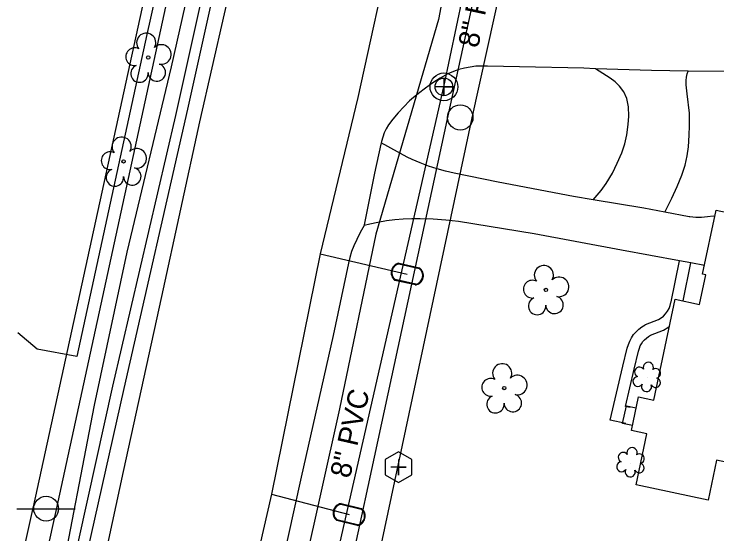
# Model space of a CAD drawing. Extents: x 1614427 to 1617186, y 896524 to 905462.
# Drawn here: x 1616262.4 to 1616398.8, y 900140.1 to 900240.8 of the extents above; entities that cross this region are included whole.
import ezdxf

# ---------------------------------------------------------------- set-up
doc = ezdxf.new("R2010")
doc.units = 0
for name, color, linetype in [('Exist Building', 7, 'Continuous'), ('Exist Other Culture Area Outline', 7, 'Continuous'), ('Exist Other Culture Fence Line', 7, 'Continuous'), ('Exist Other Culture Gate', 7, 'Continuous'), ('Exist Roads EOP', 7, 'Continuous'), ('Exist Roads EOP Other', 7, 'Continuous'), ('Exist Roads Soil', 7, 'Continuous'), ('Exist Utilities Gas UG Line SUE LOS B', 7, 'Continuous'), ('Exist Utilities Other Pole CELL', 7, 'Continuous'), ('Exist Utilities Power UG Cable SUE LOS D', 7, 'Continuous'), ('Exist Utilities Sanitary Sewer Clean-Out CELL', 7, 'Continuous'), ('Exist Utilities Sanitary Sewer Manhole CELL', 7, 'Continuous'), ('Exist Utilities Sanitary Sewer UG Line', 7, 'Continuous'), ('Exist Utilities Sanitary Sewer UG Line Text', 7, 'Continuous'), ('Exist Utilities Telephone Pole CELL', 7, 'Continuous'), ('Exist Utilities Telephone UG Cable SUE LOS B', 7, 'Continuous'), ('Exist Utilities Telephone UG Cable SUE LOS C', 7, 'Continuous'), ('Exist Utilities Telephone UG FO SUE LOS B', 7, 'Continuous'), ('Exist Utilities Telephone UG FO SUE LOS D', 7, 'Continuous'), ('Exist Utilities TV UG Cable SUE LOS D', 7, 'Continuous'), ('Exist Utilities TV UG FO Cable SUE LOS D', 7, 'Continuous'), ('Exist Utilities Water Meter CELL', 7, 'Continuous'), ('Exist Utilities Water UG Line SUE LOS B', 7, 'Continuous'), ('Exist Vegetation Shrub CELL', 7, 'Continuous'), ('Exist Vegetation Tree CELL', 7, 'Continuous')]:
    doc.layers.add(name, color=color, linetype=linetype)

msp = doc.modelspace()

# ---------------------------------------------------------------- linework, layer by layer
at = {"layer": 'Exist Building'}
msp.add_lwpolyline([(1616398.62, 900202.81), (1616417.87, 900198.75), (1616415.15, 900185.89), (1616409.3, 900187.13), (1616408.14, 900181.65), (1616420.19, 900179.11), (1616414.27, 900151.09), (1616398.7, 900154.38), (1616397.06, 900146.63), (1616383.08, 900149.58), (1616385.16, 900159.46), (1616382.19, 900160.08), (1616383.58, 900166.63), (1616386.53, 900166.01), (1616390.66, 900185.56), (1616395.42, 900184.55), (1616396.63, 900190.28), (1616396, 900190.41)], close=True, dxfattribs=at)
at = {"layer": 'Exist Other Culture Area Outline'}
for points in [[(1616381.12, 900161.46), (1616378.07, 900162.09), (1616380.51, 900172.56), (1616381.39, 900176.06), (1616381.59, 900176.77), (1616381.86, 900177.45), (1616382.21, 900178.1), (1616382.62, 900178.7), (1616383.09, 900179.26), (1616383.63, 900179.77), (1616384.21, 900180.21), (1616384.84, 900180.58), (1616384.94, 900180.63), (1616387.41, 900181.6), (1616387.93, 900181.92), (1616388.41, 900182.3), (1616388.83, 900182.73), (1616389.19, 900183.22), (1616389.48, 900183.76), (1616389.7, 900184.32), (1616389.84, 900184.91), (1616389.87, 900185.06), (1616391.49, 900193.01)], [(1616392.2, 900185.23), (1616393.7, 900192.6)], [(1616381.97, 900164.54), (1616381.01, 900164.76), (1616382.7, 900172.03), (1616383.57, 900175.49), (1616383.73, 900176.05), (1616383.91, 900176.5), (1616384.14, 900176.93), (1616384.41, 900177.34), (1616384.73, 900177.71), (1616385.08, 900178.04), (1616385.47, 900178.33), (1616385.89, 900178.59), (1616388.41, 900179.57), (1616389.22, 900180.06), (1616389.56, 900180.34)], [(1616382.4, 900161.06), (1616380.48, 900161.48), (1616381.23, 900164.92), (1616383.13, 900164.51)]]:
    msp.add_lwpolyline(points, dxfattribs=at)
at = {"layer": 'Exist Other Culture Fence Line'}
msp.add_lwpolyline([(1616185.76, 900206.96), (1616171.64, 900210.69), (1616180.06, 900246.24), (1616199.38, 900333.73), (1616261.08, 900334.91), (1616309.42, 900336), (1616298.22, 900281.63), (1616288.21, 900236.88), (1616274.6, 900174.45), (1616266.9, 900175.88)], dxfattribs=at)
at = {"layer": 'Exist Other Culture Gate'}
msp.add_line((1616266.9, 900175.88), (1616263.14, 900179.03), dxfattribs=at)
at = {"layer": 'Exist Roads EOP'}
for points in [[(1616277.78, 900124.91), (1616283.67, 900152.17), (1616291.12, 900186.08), (1616298.45, 900219.92), (1616305.64, 900251.41), (1616313.34, 900285.67), (1616320.34, 900318.08), (1616327.24, 900348.71), (1616334.4, 900380.72), (1616342.13, 900414.51), (1616348.75, 900444.16), (1616354.62, 900470.67), (1616359.82, 900493.8), (1616362.54, 900506.97)], [(1616400.73, 900229.73), (1616393.2, 900229.8), (1616386.06, 900229.87), (1616375.2, 900230.25), (1616372.98, 900230.33), (1616360.5, 900230.63), (1616354.27, 900230.75), (1616353.15, 900230.77), (1616352.02, 900230.71), (1616350.9, 900230.58), (1616349.8, 900230.36), (1616348.71, 900230.07), (1616347.64, 900229.7), (1616346.6, 900229.25), (1616346.6, 900229.25), (1616345.1, 900228.4), (1616343.64, 900227.48), (1616342.22, 900226.49), (1616340.85, 900225.44), (1616339.53, 900224.33), (1616339.15, 900223.99), (1616338.02, 900222.87), (1616336.94, 900221.7), (1616335.91, 900220.47), (1616335.09, 900219.38), (1616334.63, 900218.62), (1616334.25, 900217.83), (1616333.93, 900217), (1616333.69, 900216.14), (1616333.64, 900215.87), (1616333.59, 900215.6), (1616332.33, 900210), (1616330.37, 900199.99), (1616330.34, 900199.82), (1616329.58, 900198.49), (1616328.89, 900197.13), (1616328.34, 900195.89), (1616327.91, 900194.78), (1616327.55, 900193.64), (1616327.28, 900192.57), (1616324.33, 900178.53), (1616318.14, 900151.05), (1616312.93, 900127.67)]]:
    msp.add_lwpolyline(points, dxfattribs=at)
at = {"layer": 'Exist Roads EOP Other'}
for points in [[(1616398.37, 900201.6), (1616398.06, 900201.67), (1616396.94, 900201.51), (1616395.81, 900201.43), (1616394.67, 900201.43), (1616393.54, 900201.51), (1616393.36, 900201.53), (1616388.66, 900202.44), (1616384.61, 900203.23), (1616374.75, 900204.84), (1616370.94, 900205.46), (1616356.35, 900208.23), (1616347.8, 900210), (1616346.13, 900210.38), (1616344.47, 900210.84), (1616342.83, 900211.38), (1616341.22, 900211.99), (1616339.65, 900212.67), (1616338.68, 900213.13), (1616333.64, 900215.87)], [(1616396.36, 900192.1), (1616393.7, 900192.6), (1616391.49, 900193.01), (1616380.26, 900195.09), (1616363.29, 900198.25), (1616348.64, 900200.62), (1616346.18, 900200.87), (1616343.71, 900201.05), (1616341.23, 900201.14), (1616339.56, 900201.16), (1616337.92, 900201.09), (1616336.28, 900200.95), (1616334.65, 900200.73), (1616333.02, 900200.45), (1616331.42, 900200.1), (1616330.34, 900199.82)]]:
    msp.add_lwpolyline(points, dxfattribs=at)
at = {"layer": 'Exist Roads Soil'}
for points in [[(1616374.75, 900204.84), (1616376.31, 900206.65), (1616377.3, 900208.01), (1616378.5, 900210.02), (1616379.44, 900211.93), (1616380.31, 900213.92), (1616380.92, 900215.69), (1616381.31, 900217.42), (1616381.58, 900219.45), (1616381.67, 900221.02), (1616381.62, 900222.87), (1616381.28, 900224.5), (1616380.73, 900225.74), (1616379.86, 900226.86), (1616379.02, 900227.7), (1616378.06, 900228.43), (1616376.67, 900229.35), (1616375.2, 900230.25)], [(1616388.66, 900202.44), (1616390.03, 900205.18), (1616391.06, 900207.38), (1616391.96, 900209.6), (1616392.59, 900211.55), (1616393.02, 900213.35), (1616393.26, 900215.13), (1616393.41, 900217.39), (1616393.45, 900219.16), (1616393.43, 900221.6), (1616393.01, 900225.37), (1616392.81, 900227.1), (1616392.8, 900227.96), (1616392.87, 900228.61), (1616392.99, 900229.25), (1616393.2, 900229.8)]]:
    msp.add_lwpolyline(points, dxfattribs=at)
at = {"layer": 'Exist Utilities Gas UG Line SUE LOS B'}
msp.add_lwpolyline([(1616341.84, 900429.49), (1616331.7, 900383.47), (1616322.64, 900340.02), (1616315.91, 900311.24), (1616305.4, 900264.37), (1616296.04, 900222.38), (1616283.72, 900168.25), (1616273.78, 900123.94), (1616270.66, 900110.37), (1616270.1, 900108.73), (1616268.22, 900097.82), (1616259.71, 900057.93), (1616250.88, 900021.2)], dxfattribs=at)
at = {"layer": 'Exist Utilities Other Pole CELL'}
msp.add_circle((1616348.99, 900220.8), 2.46, dxfattribs=at)
at = {"layer": 'Exist Utilities Power UG Cable SUE LOS D'}
msp.add_lwpolyline([(1616314.39, 900071.71), (1616346.64, 900221.1), (1616409.48, 900508.01), (1616444.89, 900672.03)], dxfattribs=at)
at = {"layer": 'Exist Utilities Sanitary Sewer Clean-Out CELL'}
msp.add_line((1616337, 900152.98), (1616337, 900152.98), dxfattribs=at)
msp.add_lwpolyline([(1616334.42, 900154.48), (1616334.42, 900151.5), (1616337, 900150), (1616339.58, 900151.49), (1616339.59, 900154.47), (1616337.01, 900155.96)], close=True, dxfattribs=at)
msp.add_lwpolyline([(1616337, 900154.5), (1616337, 900151.47), (1616337, 900152.98), (1616338.51, 900152.98), (1616335.49, 900152.98)], dxfattribs=at)
at = {"layer": 'Exist Utilities Sanitary Sewer Manhole CELL'}
msp.add_lwpolyline([(1616345.81, 900228.44), (1616345.81, 900225.02), (1616345.81, 900226.73), (1616347.52, 900226.73), (1616344.09, 900226.73)], dxfattribs=at)
for radius in [2.69, 1.71]:
    msp.add_circle((1616345.81, 900226.73), radius, dxfattribs=at)
at = {"layer": 'Exist Utilities Sanitary Sewer UG Line'}
msp.add_lwpolyline([(1616305.43, 900049.6), (1616345.82, 900226.73), (1616377.74, 900378.04)], dxfattribs=at)
at = {"layer": 'Exist Utilities Telephone Pole CELL'}
for p, q in [((1616262.97, 900144.95), (1616274.3, 900144.95)), ((1616268.64, 900144.95), (1616268.64, 900144.95))]:
    msp.add_line(p, q, dxfattribs=at)
msp.add_circle((1616268.64, 900144.95), 2.41, dxfattribs=at)
at = {"layer": 'Exist Utilities Telephone UG Cable SUE LOS B'}
msp.add_lwpolyline([(1616311.89, 900339.38), (1616313.74, 900338.14), (1616319.02, 900336.01), (1616314, 900311.75), (1616303.1, 900263.43), (1616293.72, 900221.15), (1616281.5, 900168.7), (1616271.69, 900124.33), (1616272.63, 900108.4), (1616270.62, 900097.78), (1616261.35, 900056.95), (1616254.34, 900051.12), (1616247.08, 900051.95), (1616244.2, 900051.3)], dxfattribs=at)
at = {"layer": 'Exist Utilities Telephone UG Cable SUE LOS C'}
msp.add_lwpolyline([(1616311.89, 900339.38), (1616313.08, 900336.87), (1616315.2, 900335.07), (1616316.31, 900333.6), (1616316.18, 900332.48), (1616307.49, 900293.65), (1616300.4, 900263.94), (1616292.87, 900230.63), (1616284.33, 900194.68), (1616277.99, 900165.03), (1616271.06, 900129.11), (1616270.12, 900124.07), (1616271.15, 900108.67), (1616266.68, 900088.03), (1616257.99, 900061.57), (1616256.06, 900055.79), (1616253.12, 900054.18), (1616248.43, 900052.69), (1616244.2, 900051.3)], dxfattribs=at)
at = {"layer": 'Exist Utilities Telephone UG FO SUE LOS B'}
msp.add_lwpolyline([(1616381.89, 900419.08), (1616372.74, 900375.18), (1616361.31, 900327.32), (1616353.34, 900285.35), (1616344.78, 900239.81), (1616332.62, 900198.17), (1616325.55, 900164.34), (1616315.15, 900117.57), (1616305.05, 900073.25), (1616294.6, 900026.16), (1616283.17, 899975.46), (1616275.63, 899938.03), (1616264.27, 899888.11), (1616255.84, 899848.11), (1616247.08, 899816.75), (1616242.07, 899803.13), (1616239.49, 899790.4), (1616238.03, 899772.42), (1616232.38, 899741.15), (1616223.26, 899694.54), (1616214.77, 899656.74), (1616205.17, 899614.27)], dxfattribs=at)
at = {"layer": 'Exist Utilities Telephone UG FO SUE LOS D'}
for points in [[(1616266.21, 900145.33), (1616308.81, 900340.55), (1616349.93, 900531.55), (1616382.65, 900683.55), (1616415.98, 900835.43), (1616458.15, 901027.62), (1616484.99, 901167.15), (1616540.12, 901401.87)], [(1616147.32, 899610.59), (1616176.63, 899742.88), (1616219.92, 899937.4), (1616266.21, 900145.35)]]:
    msp.add_lwpolyline(points, dxfattribs=at)
at = {"layer": 'Exist Utilities TV UG Cable SUE LOS D'}
msp.add_lwpolyline([(1616228.85, 899607.89), (1616275.98, 899862.3), (1616292.03, 899946), (1616319.37, 900070.73), (1616351.28, 900220.72)], dxfattribs=at)
at = {"layer": 'Exist Utilities TV UG FO Cable SUE LOS D'}
for points in [[(1616152.19, 899610.51), (1616181.4, 899742.23), (1616224.51, 899936.62), (1616270.68, 900144.79), (1616313.06, 900339.79), (1616354.51, 900530.51), (1616387.28, 900682.32), (1616420.05, 900834.14), (1616462.24, 901026.32), (1616489.27, 901166.41), (1616544.61, 901400.99), (1616575.34, 901543.24), (1616671.95, 901701.27)], [(1616351.28, 900220.72), (1616414.71, 900507.45), (1616449.63, 900671.08), (1616477.75, 900802.82), (1616502.4, 900916.25), (1616548.57, 901130.04)]]:
    msp.add_lwpolyline(points, dxfattribs=at)
at = {"layer": 'Exist Utilities Water Meter CELL'}
for p, q in [((1616338.71, 900190.42), (1616338.71, 900190.42)), ((1616327.43, 900143.82), (1616327.43, 900143.82))]:
    msp.add_line(p, q, dxfattribs=at)
for points in [[(1616337.07, 900192.4), (1616341.04, 900191.5)], [(1616337.1, 900192.53), (1616341.07, 900191.63)], [(1616340.32, 900188.32), (1616336.32, 900189.22)], [(1616340.35, 900188.45), (1616336.35, 900189.36)], [(1616325.82, 900145.82), (1616329.78, 900144.85)], [(1616325.85, 900145.95), (1616329.81, 900144.99)], [(1616329.01, 900141.68), (1616325.02, 900142.65)], [(1616329.04, 900141.82), (1616325.06, 900142.78)]]:
    msp.add_lwpolyline(points, dxfattribs=at)
for centre, radius, start, end in [((1616337.43, 900190.71), 1.86, 100.4278, 233.2292), ((1616337.44, 900190.71), 1.73, 102.5507, 231.0321), ((1616339.97, 900190.14), 1.86, 280.8981, 53.5581), ((1616339.98, 900190.14), 1.73, 282.3769, 52.1226), ((1616326.16, 900144.12), 1.86, 99.5021, 232.3035), ((1616326.17, 900144.12), 1.73, 101.625, 230.1065), ((1616328.69, 900143.51), 1.86, 279.9724, 52.6325), ((1616328.7, 900143.51), 1.73, 281.4513, 51.1969)]:
    msp.add_arc(centre, radius, start, end, dxfattribs=at)
at = {"layer": 'Exist Utilities Water UG Line SUE LOS B'}
for p, q in [((1616321.8, 900194.38), (1616338.71, 900190.42)), ((1616312.34, 900147.74), (1616327.43, 900143.82))]:
    msp.add_line(p, q, dxfattribs=at)
msp.add_lwpolyline([(1616373.54, 900426.18), (1616364.03, 900380.59), (1616354.08, 900334.27), (1616344.58, 900294.92), (1616338.25, 900266.44), (1616335.91, 900255.64), (1616329.08, 900224.67), (1616321.8, 900194.38), (1616312.34, 900147.74), (1616304.15, 900111.94), (1616298.97, 900086.16), (1616288.43, 900036.76), (1616281.36, 900005.29), (1616273.73, 899969.37), (1616269.73, 899949.09), (1616263.66, 899921.5), (1616252.3, 899872.96), (1616246.68, 899847.05), (1616246.28, 899844.64), (1616235.9, 899798.65), (1616224.75, 899745.7), (1616213.77, 899696.35), (1616205.16, 899658.03), (1616191.69, 899595.33)], dxfattribs=at)
at = {"layer": 'Exist Vegetation Shrub CELL'}
for p, q in [((1616385.24, 900170.31), (1616385.24, 900170.31)), ((1616382.08, 900153.77), (1616382.08, 900153.77))]:
    msp.add_line(p, q, dxfattribs=at)
for centre, radius, start, end in [((1616385.47, 900172.35), 0.99, 334.8391, 200.4717), ((1616383.76, 900171.43), 0.968, 35.8908, 245.4216), ((1616386.91, 900171.18), 0.929, 284.4567, 126.0861), ((1616383.44, 900169.6), 0.955, 95.1099, 327.9534), ((1616386.88, 900169.38), 0.937, 204.9913, 73.4601), ((1616385.11, 900168.62), 0.984, 151.2797, 21.387), ((1616382.31, 900155.81), 0.99, 334.8391, 200.4717), ((1616380.6, 900154.9), 0.968, 35.8908, 245.4216), ((1616383.75, 900154.64), 0.929, 284.4567, 126.0861), ((1616380.28, 900153.07), 0.955, 95.1099, 327.9534), ((1616383.71, 900152.84), 0.937, 204.9913, 73.4601), ((1616381.95, 900152.09), 0.984, 151.2797, 21.387)]:
    msp.add_arc(centre, radius, start, end, dxfattribs=at)
at = {"layer": 'Exist Vegetation Tree CELL'}
for p, q in [((1616288.45, 900232.42), (1616288.45, 900232.42)), ((1616283.68, 900212.27), (1616283.68, 900212.27)), ((1616365.6, 900187.36), (1616365.6, 900187.36)), ((1616357.51, 900168.33), (1616357.51, 900168.33))]:
    msp.add_line(p, q, dxfattribs=at)
for centre in [(1616288.45, 900232.42), (1616283.68, 900212.27), (1616365.6, 900187.36), (1616357.51, 900168.33)]:
    msp.add_circle(centre, 0.326, dxfattribs=at)
for centre, radius, start, end in [((1616288.06, 900235.29), 1.86, 330.1651, 219.7134), ((1616285.84, 900232.57), 1.73, 62.6636, 279.3457), ((1616291, 900233.01), 1.9, 257.1011, 134.1999), ((1616286.74, 900229.3), 1.69, 111.5671, 6.231), ((1616290.12, 900229.52), 1.7, 181.2822, 74.56), ((1616283.29, 900215.14), 1.86, 330.1651, 219.7134), ((1616281.07, 900212.42), 1.73, 62.6636, 279.3457), ((1616286.23, 900212.86), 1.9, 257.1011, 134.1999), ((1616285.35, 900209.37), 1.7, 181.2822, 74.56), ((1616281.98, 900209.15), 1.69, 111.5671, 6.231), ((1616365.21, 900190.23), 1.86, 330.1651, 219.7134), ((1616362.99, 900187.51), 1.73, 62.6636, 279.3457), ((1616368.15, 900187.95), 1.9, 257.1011, 134.1999), ((1616363.89, 900184.24), 1.69, 111.5671, 6.231), ((1616367.27, 900184.46), 1.7, 181.2822, 74.56), ((1616357.12, 900171.2), 1.86, 330.1651, 219.7134), ((1616354.9, 900168.48), 1.73, 62.6636, 279.3457), ((1616360.06, 900168.91), 1.9, 257.1011, 134.1999), ((1616355.8, 900165.2), 1.69, 111.5671, 6.231), ((1616359.18, 900165.43), 1.7, 181.2822, 74.56)]:
    msp.add_arc(centre, radius, start, end, dxfattribs=at)

# ---------------------------------------------------------------- texts
at = {"layer": 'Exist Utilities Sanitary Sewer UG Line Text'}
for rotation, p in [(78.0873, (1616352.44, 900234.12)), (77.1562, (1616327.57, 900150.68))]:
    msp.add_text('8" PVC', height=4, rotation=rotation, dxfattribs=at).set_placement(p)

doc.saveas('drawing.dxf')
